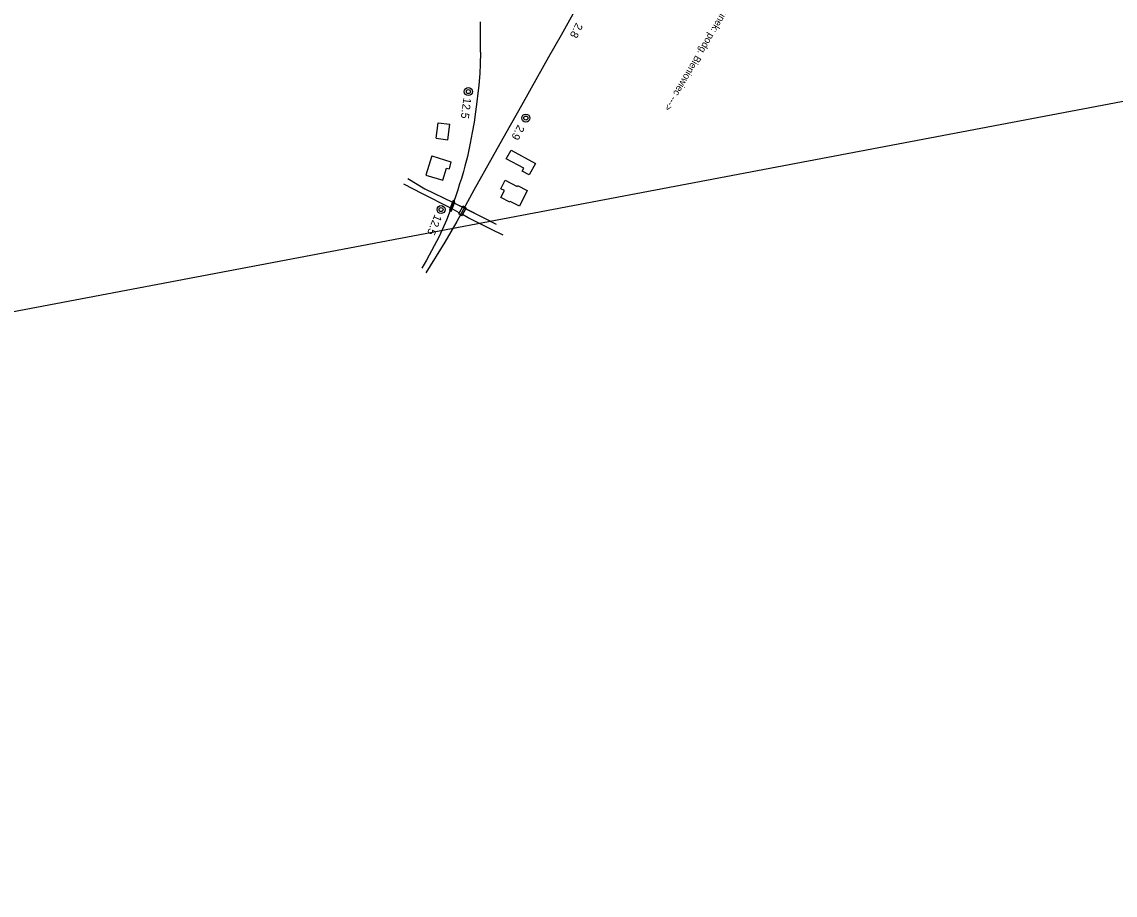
# Model space of a CAD drawing. Extents: x 6541740 to 6566395, y 5525066 to 5530361.
# Drawn here: x 6557518.5 to 6557791.8, y 5525891.9 to 5526110.1 of the extents above; entities that cross this region are included whole.
import ezdxf

# ---------------------------------------------------------------- set-up
doc = ezdxf.new("R2010")
doc.units = 0
for name, color, linetype in [('Domyślna', 7, 'Continuous'), ('ps_wymiarowanie', 7, 'Continuous'), ('TOR_PRZEK_P-teren istniejacy', 7, 'Continuous'), ('TOR_PS_OPIS_T-ukresy', 7, 'Continuous'), ('TOR_PS_P-chodniki i place ładunkowe', 7, 'Continuous'), ('TOR_PS_T-wypelnienia', 7, 'Continuous'), ('TOR_RAMKI-ramka+tabelka 1', 7, 'Continuous')]:
    doc.layers.add(name, color=color, linetype=linetype)

# ---------------------------------------------------------------- blocks, each defined once
blk = doc.blocks.new('4010_1')
at = {"layer": 'Domyślna'}
for radius in [0.75, 0.375]:
    blk.add_circle((0, 0), radius, dxfattribs=at)

msp = doc.modelspace()

# ---------------------------------------------------------------- linework, layer by layer
at = {"layer": 'ps_wymiarowanie'}
for p, q in [((6557622.12, 5526080.97), (6557622.61, 5526084.82)), ((6557622.61, 5526084.82), (6557625.52, 5526084.48)), ((6557625, 5526080.6), (6557625.52, 5526084.48)), ((6557622.12, 5526080.97), (6557625, 5526080.6)), ((6557639.62, 5526075.87), (6557640.79, 5526078)), ((6557639.62, 5526075.87), (6557640.79, 5526078)), ((6557640.79, 5526078), (6557646.89, 5526074.67)), ((6557640.79, 5526078), (6557646.89, 5526074.67)), ((6557620.96, 5526076.58), (6557619.5, 5526071.76)), ((6557620.96, 5526076.58), (6557625.76, 5526075.11)), ((6557625.76, 5526075.11), (6557625.31, 5526073.38)), ((6557643.98, 5526073.51), (6557639.62, 5526075.87)), ((6557643.98, 5526073.51), (6557639.62, 5526075.87)), ((6557646.89, 5526074.67), (6557645.35, 5526071.81)), ((6557646.89, 5526074.67), (6557645.35, 5526071.81)), ((6557619.5, 5526071.76), (6557623.77, 5526070.54)), ((6557623.77, 5526070.54), (6557624.63, 5526073.55)), ((6557624.63, 5526073.55), (6557625.31, 5526073.38)), ((6557643.58, 5526072.77), (6557643.98, 5526073.51)), ((6557643.58, 5526072.77), (6557643.98, 5526073.51)), ((6557645.35, 5526071.81), (6557643.58, 5526072.77)), ((6557645.35, 5526071.81), (6557643.58, 5526072.77)), ((6557638.24, 5526068.35), (6557639.33, 5526070.49)), ((6557638.24, 5526068.35), (6557639.33, 5526070.49)), ((6557639.33, 5526070.49), (6557642.33, 5526068.96)), ((6557639.33, 5526070.49), (6557642.33, 5526068.96)), ((6557642.33, 5526068.96), (6557642.43, 5526069.16)), ((6557642.33, 5526068.96), (6557642.43, 5526069.16)), ((6557642.43, 5526069.16), (6557644.85, 5526067.92)), ((6557642.43, 5526069.16), (6557644.85, 5526067.92)), ((6557639.13, 5526067.9), (6557638.24, 5526068.35)), ((6557639.13, 5526067.9), (6557638.24, 5526068.35)), ((6557638.25, 5526066.19), (6557639.13, 5526067.9)), ((6557638.25, 5526066.19), (6557639.13, 5526067.9)), ((6557640.53, 5526065.02), (6557638.25, 5526066.19)), ((6557640.53, 5526065.02), (6557638.25, 5526066.19)), ((6557644.85, 5526067.92), (6557642.88, 5526063.99)), ((6557644.85, 5526067.92), (6557642.88, 5526063.99)), ((6557640.6, 5526065.15), (6557640.53, 5526065.02)), ((6557640.6, 5526065.15), (6557640.53, 5526065.02)), ((6557642.88, 5526063.99), (6557640.6, 5526065.15)), ((6557642.88, 5526063.99), (6557640.6, 5526065.15))]:
    msp.add_line(p, q, dxfattribs=at)
at = {"layer": 'TOR_PS_OPIS_T-ukresy'}
for points in [[(6557656.66, 5526112.76), (6557653.29, 5526106.76), (6557650.17, 5526101.22), (6557647.39, 5526096.29), (6557643.4, 5526089.19), (6557639.49, 5526082.22), (6557636.08, 5526076.14), (6557631.48, 5526067.98), (6557627.22, 5526060.22), (6557624.22, 5526054.99), (6557619.52, 5526047.32)], [(6557633.13, 5526102.5), (6557633.04, 5526099.4), (6557632.96, 5526097.22), (6557632.72, 5526094.18), (6557632.52, 5526092.23), (6557632.28, 5526090.1), (6557631.93, 5526087.61), (6557631.55, 5526085), (6557631.11, 5526082.39), (6557630.6, 5526079.79), (6557629.88, 5526076.45), (6557629.26, 5526074.04), (6557628.89, 5526072.69), (6557628.38, 5526070.94), (6557627.95, 5526069.57), (6557627.49, 5526068.13), (6557626.8, 5526066.09), (6557625.87, 5526063.6), (6557624.64, 5526060.49), (6557622.8, 5526056.4), (6557619.66, 5526050.52), (6557618.53, 5526048.54)]]:
    msp.add_lwpolyline(points, dxfattribs=at)
msp.add_ellipse((6557567.29, 5526116.86), major_axis=(16.77, -87.53), ratio=0.728198, start_param=1.268945, end_param=1.355187, dxfattribs=at)
at = {"layer": 'TOR_PS_P-chodniki i place ładunkowe'}
msp.add_lwpolyline([(6558088.33, 5526146.08), (6556747.21, 5525891.87), (6556693.76, 5526173.84), (6558034.88, 5526428.06)], close=True, dxfattribs=at)
at = {"layer": 'TOR_PS_T-wypelnienia'}
msp.add_line((6557627.86, 5526062.36), (6557626.08, 5526063.31), dxfattribs=at)
msp.add_line((6557627.86, 5526062.36), (6557626.08, 5526063.31), dxfattribs=at)
for points in [[(6557625.55, 5526063.57), (6557618.63, 5526067.13), (6557614.01, 5526069.51)], [(6557625.55, 5526063.57), (6557618.63, 5526067.13), (6557614.01, 5526069.51)], [(6557614.99, 5526070.95), (6557619.25, 5526068.36), (6557626.15, 5526065.02)], [(6557614.99, 5526070.95), (6557619.25, 5526068.36), (6557626.15, 5526065.02)], [(6557626.67, 5526064.75), (6557628.91, 5526063.68), (6557634.33, 5526060.95), (6557637.1, 5526059.55)], [(6557626.67, 5526064.75), (6557628.68, 5526063.79)], [(6557629.47, 5526063.39), (6557634.33, 5526060.95), (6557637.1, 5526059.55)], [(6557638.83, 5526056.81), (6557635.89, 5526058.17), (6557630.05, 5526061.11), (6557628.65, 5526061.93)], [(6557638.83, 5526056.81), (6557635.89, 5526058.17), (6557630.05, 5526061.11), (6557628.65, 5526061.93)]]:
    msp.add_lwpolyline(points, dxfattribs=at)
for points in [[(6557626.33, 5526065.45), (6557625.38, 5526063.11), (6557625.83, 5526062.72), (6557626.78, 5526065.07)], [(6557626.33, 5526065.45), (6557625.38, 5526063.11), (6557625.83, 5526062.72), (6557626.78, 5526065.07)], [(6557628.86, 5526064.09), (6557629.56, 5526063.56), (6557628.41, 5526061.57), (6557627.74, 5526062.14)]]:
    msp.add_lwpolyline(points, close=True, dxfattribs=at)

# ---------------------------------------------------------------- block references
at = {"layer": 'TOR_RAMKI-ramka+tabelka 1', "xscale": 1.345963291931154}
for p, yscale, rotation in [((6557630.13, 5526092.64), 1.3459632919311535, 108.35442788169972), ((6557623.31, 5526063.17), 1.3459632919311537, 102.18299635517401)]:
    msp.add_blockref('4010_1', p, dxfattribs=dict(at, yscale=yscale, rotation=rotation))
at = {"layer": 'TOR_RAMKI-ramka+tabelka 1', "xscale": 1.345963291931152, "yscale": 1.345963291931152}
msp.add_blockref('4010_1', (6557644.5, 5526086.03), dxfattribs=at)

# ---------------------------------------------------------------- texts
at = {"layer": 'TOR_PRZEK_P-teren istniejacy'}
msp.add_text('kierunek: podg. Bieniowiec --->', height=1.7509, rotation=239.3123, dxfattribs=at).set_placement((6557695.45, 5526116.16))
at = {"layer": 'TOR_RAMKI-ramka+tabelka 1'}
for s, rotation, p in [('2.8', 243.6326, (6557657.07, 5526109.98)), ('12.5', 262.616, (6557628.91, 5526091.18)), ('2.9', 242.0637, (6557642.53, 5526084.5)), ('12.5', 247.6625, (6557621.75, 5526062.08))]:
    msp.add_text(s, height=2, rotation=rotation, dxfattribs=at).set_placement(p)

doc.saveas('drawing.dxf')
